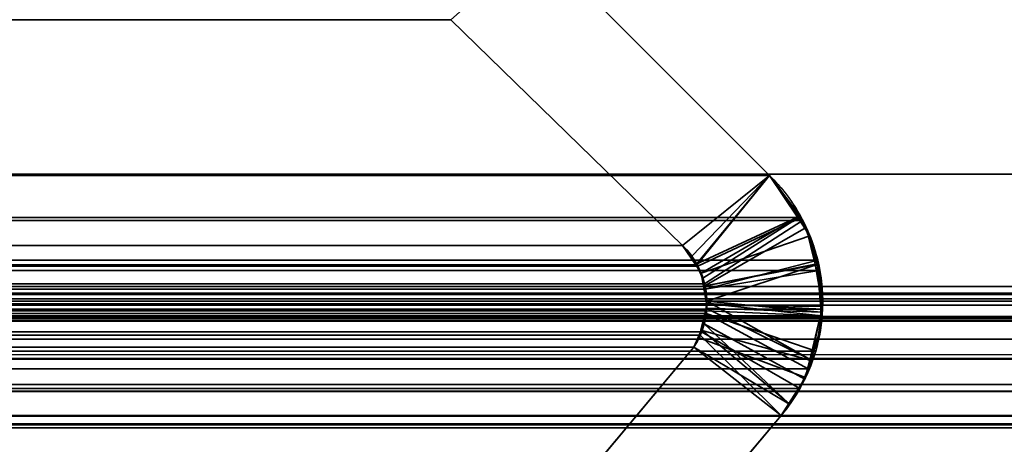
# Model space of a CAD drawing. Header units: millimetres. Extents: x -503 to 6703, y -110 to 193.
# Tile 823 of 1056: x 3395.41 to 3400.71, y 1.19 to 3.48. Entities that reach past the tile are written whole.
import ezdxf

# ---------------------------------------------------------------- set-up
doc = ezdxf.new("R2010")
doc.units = ezdxf.units.MM
doc.layers.add('151', color=7, linetype='Continuous', true_color=0xffffff)

# ---------------------------------------------------------------- blocks, each defined once
blk = doc.blocks.new('UG_SURFACE_003')
at = {"layer": '151', "color": 252, "linetype": 'Continuous', "lineweight": 35}
for points in [[(3602.5, -14, 2212.25), (3602.5, 174.4, 2212.25), (2397.5, 174.4, 2212.25), (2397.5, -14, 2212.25)], [(2547.4999, -14, 2062.2499), (2547.4999, 174.4, 2062.2499), (3452.5001, 174.4, 2062.2499), (3452.5001, -14, 2062.2499)]]:
    blk.add_3dface(points, dxfattribs=at)
blk = doc.blocks.new('UG_SURFACE_268')
at = {"layer": '151', "color": 252, "linetype": 'Continuous', "lineweight": 35}
for points in [[(2585.5, -25.92, 2021.75), (3414.5, -25.92, 2021.75), (3414.5, 14.42, 2021.75), (2585.5, 14.42, 2021.75)], [(2586.9999, -25.92, 2020.2501), (2586.9999, 14.42, 2020.2501), (3413.0001, 14.42, 2020.2501), (3413.0001, -25.92, 2020.2501)]]:
    blk.add_3dface(points, dxfattribs=at)
blk = doc.blocks.new('UG_SURFACE_297')
at = {"layer": '151', "color": 7, "linetype": 'Continuous', "lineweight": 35}
for points in [[(3412.1749, 2.6459, 2019.4249), (3412.1284, 5.9608, 2019.3784), (2587.8716, 5.9608, 2019.3784), (2587.8251, 2.6459, 2019.4249)], [(2588.7952, 2.0412, 2018.4548), (2588.8777, 4.9715, 2018.3723), (3411.1223, 4.9715, 2018.3723), (3411.2048, 2.0412, 2018.4548)], [(2601.8064, 3.8936, 2005.4436), (2600.5557, 2.6395, 2006.6943), (3399.4443, 2.6395, 2006.6943), (3398.1936, 3.8936, 2005.4436)], [(3398.977, 2.2621, 2006.227), (3397.7289, 3.4787, 2004.9789), (3398.1936, 3.8936, 2005.4436), (3399.4443, 2.6395, 2006.6943)], [(3397.7289, 3.4787, 2004.9789), (3398.977, 2.2621, 2006.227), (2601.023, 2.2621, 2006.227), (2602.2711, 3.4787, 2004.9789)], [(3412.1695, 1.0733, 2019.4194), (2587.8251, 2.6459, 2019.4249), (2587.739, 0.3115, 2019.511)], [(3412.1695, 1.0733, 2019.4194), (3412.1749, 2.6459, 2019.4249), (2587.8251, 2.6459, 2019.4249)], [(3399.6158, 2.4134, 2006.866), (3399.4443, 2.6395, 2006.6943), (2600.5557, 2.6395, 2006.6943), (2600.3842, 2.4134, 2006.866)], [(3399.4443, 2.6395, 2006.6943), (3399.0555, 2.1585, 2006.3055), (3398.977, 2.2621, 2006.227)], [(3399.0583, 2.1509, 2006.3083), (3399.0555, 2.1585, 2006.3055), (3399.4443, 2.6395, 2006.6943), (3399.6158, 2.4134, 2006.866)], [(3399.7049, 2.1819, 2006.9549), (3399.6224, 2.3963, 2006.8724), (2600.3776, 2.3963, 2006.8724), (2600.2951, 2.1819, 2006.9549)], [(2600.3776, 2.3963, 2006.8724), (3399.6224, 2.3963, 2006.8724), (3399.6158, 2.4134, 2006.866)], [(2600.3842, 2.4134, 2006.866), (2600.3776, 2.3963, 2006.8724), (3399.6158, 2.4134, 2006.866)], [(3399.6158, 2.4134, 2006.866), (3399.6224, 2.3963, 2006.8724), (3399.0955, 2.0554, 2006.3455), (3399.0583, 2.1509, 2006.3083)], [(3399.0989, 2.0269, 2006.3488), (3399.0955, 2.0554, 2006.3455), (3399.6224, 2.3963, 2006.8724), (3399.7049, 2.1819, 2006.9549)], [(2600.9424, 2.1487, 2006.3076), (2601.023, 2.2621, 2006.227), (3398.977, 2.2621, 2006.227)], [(3398.977, 2.2621, 2006.227), (3399.0555, 2.1585, 2006.3055), (2600.9424, 2.1487, 2006.3076)], [(2600.2951, 2.1819, 2006.9549), (2600.2896, 2.127, 2006.9604), (3399.7104, 2.127, 2006.9604)], [(2600.2951, 2.1819, 2006.9549), (3399.7104, 2.127, 2006.9604), (3399.7049, 2.1819, 2006.9549)], [(3399.7049, 2.1819, 2006.9549), (3399.7104, 2.127, 2006.9604), (3399.0989, 2.0269, 2006.3488)], [(3399.7307, 1.9194, 2006.9807), (2600.2896, 2.127, 2006.9604), (2600.2693, 1.9194, 2006.9807)], [(3399.7307, 1.9194, 2006.9807), (3399.7104, 2.127, 2006.9604), (2600.2896, 2.127, 2006.9604)], [(3399.0955, 2.0554, 2006.3455), (2600.9011, 2.0402, 2006.3488), (2600.9326, 2.1351, 2006.3174)], [(3399.0955, 2.0554, 2006.3455), (2600.9326, 2.1351, 2006.3174), (2600.9424, 2.1487, 2006.3076)], [(3399.0555, 2.1585, 2006.3055), (3399.0583, 2.1509, 2006.3083), (2600.9424, 2.1487, 2006.3076)], [(2600.9424, 2.1487, 2006.3076), (3399.0583, 2.1509, 2006.3083), (3399.0955, 2.0554, 2006.3455)], [(3399.7104, 2.127, 2006.9604), (3399.7307, 1.9194, 2006.9807), (3399.1082, 1.9483, 2006.3581), (3399.0989, 2.0269, 2006.3488)], [(2588.7952, 2.0412, 2018.4548), (3411.2048, 2.0412, 2018.4548), (3411.1884, 1.8784, 2018.4383), (2588.8116, 1.8784, 2018.4383)], [(2600.8921, 1.932, 2006.3579), (2600.8999, 2.0274, 2006.35), (3399.0989, 2.0269, 2006.3488)], [(2600.8961, 1.9107, 2006.3539), (2600.8921, 1.932, 2006.3579), (3399.0989, 2.0269, 2006.3488)], [(3399.0989, 2.0269, 2006.3488), (3399.1082, 1.9483, 2006.3581), (2600.8961, 1.9107, 2006.3539)], [(3399.0989, 2.0269, 2006.3488), (2600.8999, 2.0274, 2006.35), (2600.9011, 2.0402, 2006.3488)], [(3399.0955, 2.0554, 2006.3455), (3399.0989, 2.0269, 2006.3488), (2600.9011, 2.0402, 2006.3488)], [(2591.6266, 1.997, 2015.6233), (2589.7102, 1.295, 2017.5397), (3410.2898, 1.295, 2017.5397), (3408.3734, 1.997, 2015.6233)], [(2591.6266, 1.997, 2015.6233), (3408.3734, 1.997, 2015.6233), (3408.2932, 2.0043, 2015.5432)], [(2591.7068, 2.0043, 2015.5432), (2591.6266, 1.997, 2015.6233), (3408.2932, 2.0043, 2015.5432)], [(2591.7089, 2.0038, 2015.5411), (3408.2911, 2.0038, 2015.5411), (3408.1666, 1.974, 2015.4166), (2591.8334, 1.974, 2015.4166)], [(2591.8851, 1.9616, 2015.3649), (2591.8334, 1.974, 2015.4166), (3408.1666, 1.974, 2015.4166)], [(2591.8851, 1.9616, 2015.3649), (3408.1666, 1.974, 2015.4166), (3408.1149, 1.9616, 2015.3649)], [(3408.1149, 1.9616, 2015.3649), (2591.9125, 1.9409, 2015.3377), (2591.8851, 1.9616, 2015.3649)], [(3408.1149, 1.9616, 2015.3649), (3408.0875, 1.9409, 2015.3377), (2591.9125, 1.9409, 2015.3377)], [(2592.0064, 1.8695, 2015.2435), (2591.9125, 1.9409, 2015.3377), (3408.0875, 1.9409, 2015.3377)], [(2592.0064, 1.8695, 2015.2435), (3408.0875, 1.9409, 2015.3377), (3407.9936, 1.8695, 2015.2435)], [(2600.2693, 1.9194, 2006.9807), (2600.2753, 1.8819, 2006.9747), (3399.7247, 1.8819, 2006.9747), (3399.7307, 1.9194, 2006.9807)], [(3399.1082, 1.9483, 2006.3581), (3399.1058, 1.9097, 2006.3558), (2600.8961, 1.9107, 2006.3539)], [(2600.8961, 1.9107, 2006.3539), (3399.1048, 1.8959, 2006.3548), (3399.0796, 1.7957, 2006.3295)], [(2600.8961, 1.9107, 2006.3539), (3399.1058, 1.9097, 2006.3558), (3399.1048, 1.8959, 2006.3548)], [(2600.914, 1.8134, 2006.336), (2600.8961, 1.9107, 2006.3539), (3399.0796, 1.7957, 2006.3295)], [(3399.7247, 1.8819, 2006.9747), (3399.694, 1.6931, 2006.9439), (3399.1048, 1.8959, 2006.3548), (3399.1058, 1.9097, 2006.3558)], [(3399.1058, 1.9097, 2006.3558), (3399.1082, 1.9483, 2006.3581), (3399.7247, 1.8819, 2006.9747)], [(3399.1082, 1.9483, 2006.3581), (3399.7307, 1.9194, 2006.9807), (3399.7247, 1.8819, 2006.9747)], [(2588.8116, 1.8784, 2018.4383), (3411.1884, 1.8784, 2018.4383), (3411.1795, 1.8546, 2018.4295)], [(3411.1795, 1.8546, 2018.4295), (2588.8186, 1.8526, 2018.4314), (2588.8116, 1.8784, 2018.4383)], [(3407.9936, 1.8695, 2015.2435), (2592.0086, 1.8664, 2015.2414), (2592.0064, 1.8695, 2015.2435)], [(3407.9936, 1.8695, 2015.2435), (3407.9914, 1.8664, 2015.2414), (2592.0086, 1.8664, 2015.2414)], [(2592.0086, 1.8664, 2015.2414), (3407.9914, 1.8664, 2015.2414), (3407.9213, 1.7573, 2015.1713), (2592.0787, 1.7573, 2015.1713)], [(3399.694, 1.6931, 2006.9439), (2600.2753, 1.8819, 2006.9747), (2600.306, 1.6931, 2006.9439)], [(3399.694, 1.6931, 2006.9439), (3399.7247, 1.8819, 2006.9747), (2600.2753, 1.8819, 2006.9747)], [(3399.6537, 1.5973, 2006.9036), (3399.6089, 1.4909, 2006.8588), (3399.0796, 1.7957, 2006.3295), (3399.1048, 1.8959, 2006.3548)], [(3399.1048, 1.8959, 2006.3548), (3399.694, 1.6931, 2006.9439), (3399.6537, 1.5973, 2006.9036)], [(2588.8309, 1.8061, 2018.4193), (2588.8186, 1.8526, 2018.4314), (3411.1795, 1.8546, 2018.4295)], [(2588.8309, 1.8061, 2018.4193), (3411.1795, 1.8546, 2018.4295), (3411.1114, 1.6712, 2018.3613)], [(2588.8309, 1.8061, 2018.4193), (3411.1114, 1.6712, 2018.3613), (3411.0959, 1.6501, 2018.3458)], [(3411.0959, 1.6501, 2018.3458), (2588.9049, 1.6499, 2018.3451), (2588.8309, 1.8061, 2018.4193)], [(2600.914, 1.8134, 2006.336), (3399.0796, 1.7957, 2006.3295), (3399.0712, 1.7794, 2006.3212)], [(3399.0712, 1.7794, 2006.3212), (2600.93, 1.7807, 2006.32), (2600.914, 1.8134, 2006.336)], [(2592.0787, 1.7573, 2015.1713), (3407.9213, 1.7573, 2015.1713), (3407.2759, 1.0751, 2014.5259), (2592.7241, 1.0751, 2014.5259)], [(2600.93, 1.7807, 2006.32), (3399.0712, 1.7794, 2006.3212), (3399.0371, 1.7131, 2006.2871)], [(3399.0371, 1.7131, 2006.2871), (2600.9629, 1.7131, 2006.2871), (2600.93, 1.7807, 2006.32)], [(3399.5073, 1.345, 2006.7573), (3399.0371, 1.7131, 2006.2871), (3399.0712, 1.7794, 2006.3212)], [(3399.0712, 1.7794, 2006.3212), (3399.0796, 1.7957, 2006.3295), (3399.6089, 1.4909, 2006.8588), (3399.5073, 1.345, 2006.7573)], [(3399.0371, 1.7131, 2006.2871), (3398.4849, 1.0529, 2005.7349), (2601.5151, 1.0529, 2005.7349), (2600.9629, 1.7131, 2006.2871)], [(3398.4849, 1.0529, 2005.7349), (3399.0371, 1.7131, 2006.2871), (3399.5073, 1.345, 2006.7573), (3398.5689, 0.2303, 2005.8188)], [(2588.9049, 1.6499, 2018.3451), (3411.0959, 1.6501, 2018.3458), (3410.9931, 1.5104, 2018.2431)], [(2588.9184, 1.6214, 2018.3315), (2588.9049, 1.6499, 2018.3451), (3410.9931, 1.5104, 2018.2431)], [(2600.306, 1.6931, 2006.9439), (2600.3463, 1.5973, 2006.9036), (3399.6537, 1.5973, 2006.9036), (3399.694, 1.6931, 2006.9439)], [(2588.9184, 1.6214, 2018.3315), (3410.9931, 1.5104, 2018.2431), (3410.9428, 1.4751, 2018.1928)], [(3410.9428, 1.4751, 2018.1928), (2589.0565, 1.4694, 2018.1935), (2588.9184, 1.6214, 2018.3315)], [(3399.6537, 1.5973, 2006.9036), (2600.3463, 1.5973, 2006.9036), (2600.3911, 1.4909, 2006.8588)], [(3399.6089, 1.4909, 2006.8588), (3399.6537, 1.5973, 2006.9036), (2600.3911, 1.4909, 2006.8588)], [(2600.3911, 1.4909, 2006.8588), (2600.4927, 1.345, 2006.7573), (3399.5073, 1.345, 2006.7573), (3399.6089, 1.4909, 2006.8588)], [(2589.0789, 1.4448, 2018.1711), (2589.0565, 1.4694, 2018.1935), (3410.9428, 1.4751, 2018.1928)], [(2589.0789, 1.4448, 2018.1711), (3410.9428, 1.4751, 2018.1928), (3410.7571, 1.3446, 2018.007)], [(2589.0789, 1.4448, 2018.1711), (3410.7571, 1.3446, 2018.007), (3410.7485, 1.343, 2017.9987)], [(3410.7485, 1.343, 2017.9987), (2589.2541, 1.3557, 2017.9961), (2589.0789, 1.4448, 2018.1711)], [(2589.3538, 1.3048, 2017.8962), (2589.2541, 1.3557, 2017.9961), (3410.7485, 1.343, 2017.9987)], [(2589.4697, 1.3017, 2017.7803), (2589.3538, 1.3048, 2017.8962), (3410.7485, 1.343, 2017.9987)], [(3410.7485, 1.343, 2017.9987), (3410.5289, 1.3001, 2017.7791), (2589.4697, 1.3017, 2017.7803)], [(2600.4927, 1.345, 2006.7573), (2601.4311, 0.2303, 2005.8188), (3398.5689, 0.2303, 2005.8188), (3399.5073, 1.345, 2006.7573)], [(2589.4697, 1.3017, 2017.7803), (3410.5289, 1.3001, 2017.7791), (3410.4199, 1.2788, 2017.6699)], [(2589.7102, 1.295, 2017.5397), (2589.4697, 1.3017, 2017.7803), (3410.4199, 1.2788, 2017.6699)], [(3410.4199, 1.2788, 2017.6699), (3410.2898, 1.295, 2017.5397), (2589.7102, 1.295, 2017.5397)]]:
    blk.add_3dface(points, dxfattribs=at)
blk = doc.blocks.new('UG_SURFACE_298')
at = {"layer": '151', "color": 7, "linetype": 'Continuous', "lineweight": 35}
for points in [[(3398.1936, 3.8936, -7.75), (3399.4443, 2.6395, -7.75), (3398.977, 2.2621, -7.75), (3397.7289, 3.4787, -7.75)], [(3399.4443, 2.6395, 2006.6943), (3398.1936, 3.8936, 2005.4436), (3397.7289, 3.4787, 2004.9789), (3398.977, 2.2621, 2006.227)], [(3398.1936, 3.8936, 2005.4436), (3399.4443, 2.6395, 2006.6943), (3399.4443, 2.6395, -7.75), (3398.1936, 3.8936, -7.75)], [(3397.7289, 3.4787, -7.75), (3398.977, 2.2621, -7.75), (3398.977, 2.2621, 2006.227), (3397.7289, 3.4787, 2004.9789)], [(3399.0462, 2.1587, -7.75), (3398.977, 2.2621, -7.75), (3399.4443, 2.6395, -7.75), (3399.5957, 2.4137, -7.75)], [(3398.977, 2.2621, 2006.227), (3399.0266, 2.2044, 2006.2766), (3399.4443, 2.6395, 2006.6943)], [(3399.4443, 2.6395, 2006.6943), (3399.0266, 2.2044, 2006.2766), (3399.0493, 2.1596, 2006.2993)], [(3399.0493, 2.1596, 2006.2993), (3399.0867, 2.086, 2006.3367), (3399.6041, 2.4145, 2006.8541), (3399.4443, 2.6395, 2006.6943)], [(3399.5957, 2.4137, -7.75), (3399.4443, 2.6395, -7.75), (3399.4443, 2.6395, 2006.6943)], [(3399.4443, 2.6395, 2006.6943), (3399.6041, 2.4145, 2006.8541), (3399.5957, 2.4137, -7.75)], [(3399.5957, 2.4137, -7.75), (3399.0769, 2.1129, -7.75), (3399.0462, 2.1587, -7.75)], [(3399.5957, 2.4137, -7.75), (3399.663, 2.3136, -7.75), (3399.0769, 2.1129, -7.75)], [(3399.6429, 2.3595, 2006.8929), (3399.6041, 2.4145, 2006.8541), (3399.0867, 2.086, 2006.3367), (3399.0941, 2.0424, 2006.3441)], [(3399.663, 2.3136, -7.75), (3399.5957, 2.4137, -7.75), (3399.6041, 2.4145, 2006.8541)], [(3399.6041, 2.4145, 2006.8541), (3399.6429, 2.3595, 2006.8929), (3399.663, 2.3136, -7.75)], [(3399.0941, 2.0424, 2006.3441), (3399.7016, 2.1593, 2006.9516), (3399.6429, 2.3595, 2006.8929)], [(3399.6904, 2.1604, -7.75), (3399.663, 2.3136, -7.75), (3399.6429, 2.3595, 2006.8929)], [(3399.6429, 2.3595, 2006.8929), (3399.7016, 2.1593, 2006.9516), (3399.6904, 2.1604, -7.75)], [(3399.0896, 2.0422, -7.75), (3399.0769, 2.1129, -7.75), (3399.663, 2.3136, -7.75), (3399.6904, 2.1604, -7.75)], [(3399.0462, 2.1587, -7.75), (3399.0266, 2.2044, 2006.2766), (3398.977, 2.2621, 2006.227)], [(3398.977, 2.2621, 2006.227), (3398.977, 2.2621, -7.75), (3399.0462, 2.1587, -7.75)], [(3399.0462, 2.1587, -7.75), (3399.0493, 2.1596, 2006.2993), (3399.0266, 2.2044, 2006.2766)], [(3399.0493, 2.1596, 2006.2993), (3399.0462, 2.1587, -7.75), (3399.0769, 2.1129, -7.75)], [(3399.0769, 2.1129, -7.75), (3399.0867, 2.086, 2006.3367), (3399.0493, 2.1596, 2006.2993)], [(3399.6904, 2.1604, -7.75), (3399.7312, 1.9331, -7.75), (3399.1082, 1.9401, -7.75), (3399.0896, 2.0422, -7.75)], [(3399.0941, 2.0424, 2006.3441), (3399.1082, 1.9615, 2006.3581), (3399.7016, 2.1593, 2006.9516)], [(3399.1082, 1.9615, 2006.3581), (3399.7211, 1.902, 2006.9711), (3399.7228, 2.0869, 2006.9728), (3399.7016, 2.1593, 2006.9516)], [(3399.7312, 1.9331, -7.75), (3399.6904, 2.1604, -7.75), (3399.7016, 2.1593, 2006.9516)], [(3399.724, 1.9032, -7.75), (3399.7312, 1.9331, -7.75), (3399.7016, 2.1593, 2006.9516)], [(3399.7016, 2.1593, 2006.9516), (3399.7228, 2.0869, 2006.9728), (3399.724, 1.9032, -7.75)], [(3399.0867, 2.086, 2006.3367), (3399.0769, 2.1129, -7.75), (3399.0896, 2.0422, -7.75)], [(3399.0896, 2.0422, -7.75), (3399.0941, 2.0424, 2006.3441), (3399.0867, 2.086, 2006.3367)], [(3399.7228, 2.0869, 2006.9728), (3399.7211, 1.902, 2006.9711), (3399.724, 1.9032, -7.75)], [(3399.0941, 2.0424, 2006.3441), (3399.0896, 2.0422, -7.75), (3399.1082, 1.9401, -7.75)], [(3399.1082, 1.9401, -7.75), (3399.1082, 1.9615, 2006.3581), (3399.0941, 2.0424, 2006.3441)], [(3399.1044, 1.9246, -7.75), (3399.076, 1.8059, -7.75), (3399.0793, 1.8073, 2006.3293)], [(3399.076, 1.8059, -7.75), (3399.1044, 1.9246, -7.75), (3399.724, 1.9032, -7.75), (3399.662, 1.644, -7.75)], [(3399.0793, 1.8073, 2006.3293), (3399.0939, 1.8397, 2006.3438), (3399.1044, 1.9246, -7.75)], [(3399.0939, 1.8397, 2006.3438), (3399.1039, 1.9247, 2006.3539), (3399.1044, 1.9246, -7.75)], [(3399.1039, 1.9247, 2006.3539), (3399.0939, 1.8397, 2006.3438), (3399.6358, 1.542, 2006.8858), (3399.6682, 1.6459, 2006.9182)], [(3399.1082, 1.9401, -7.75), (3399.1039, 1.9247, 2006.3539), (3399.1082, 1.9615, 2006.3581)], [(3399.6682, 1.6459, 2006.9182), (3399.1082, 1.9615, 2006.3581), (3399.1039, 1.9247, 2006.3539)], [(3399.1082, 1.9401, -7.75), (3399.1044, 1.9246, -7.75), (3399.1039, 1.9247, 2006.3539)], [(3399.1044, 1.9246, -7.75), (3399.1082, 1.9401, -7.75), (3399.7312, 1.9331, -7.75), (3399.724, 1.9032, -7.75)], [(3399.6682, 1.6459, 2006.9182), (3399.7202, 1.8123, 2006.9704), (3399.7211, 1.902, 2006.9711), (3399.1082, 1.9615, 2006.3581)], [(3399.6682, 1.6459, 2006.9182), (3399.662, 1.644, -7.75), (3399.724, 1.9032, -7.75)], [(3399.724, 1.9032, -7.75), (3399.7202, 1.8123, 2006.9704), (3399.6682, 1.6459, 2006.9182)], [(3399.724, 1.9032, -7.75), (3399.7211, 1.902, 2006.9711), (3399.7202, 1.8123, 2006.9704)], [(3399.0371, 1.7131, 2006.2871), (3399.0793, 1.8073, 2006.3293), (3399.066, 1.7643, -7.75)], [(3399.0793, 1.8073, 2006.3293), (3399.0371, 1.7131, 2006.2871), (3399.5073, 1.345, 2006.7573), (3399.55, 1.4105, 2006.7999)], [(3399.0793, 1.8073, 2006.3293), (3399.076, 1.8059, -7.75), (3399.066, 1.7643, -7.75)], [(3399.662, 1.644, -7.75), (3399.6398, 1.5504, -7.75), (3399.066, 1.7643, -7.75), (3399.076, 1.8059, -7.75)], [(3399.55, 1.4105, 2006.7999), (3399.0939, 1.8397, 2006.3438), (3399.0793, 1.8073, 2006.3293)], [(3399.55, 1.4105, 2006.7999), (3399.6358, 1.542, 2006.8858), (3399.0939, 1.8397, 2006.3438)], [(3399.066, 1.7643, -7.75), (3399.0371, 1.7131, -7.75), (3399.0371, 1.7131, 2006.2871)], [(3399.0371, 1.7131, -7.75), (3399.066, 1.7643, -7.75), (3399.6398, 1.5504, -7.75), (3399.5485, 1.4088, -7.75)], [(3399.0371, 1.7131, -7.75), (3398.4849, 1.0529, -7.75), (3398.4849, 1.0529, 2005.7349), (3399.0371, 1.7131, 2006.2871)], [(3398.4849, 1.0529, -7.75), (3399.0371, 1.7131, -7.75), (3399.5073, 1.345, -7.75), (3398.5689, 0.2303, -7.75)], [(3398.5689, 0.2303, 2005.8188), (3399.5073, 1.345, 2006.7573), (3399.0371, 1.7131, 2006.2871), (3398.4849, 1.0529, 2005.7349)], [(3399.5485, 1.4088, -7.75), (3399.5073, 1.345, -7.75), (3399.0371, 1.7131, -7.75)], [(3399.662, 1.644, -7.75), (3399.6682, 1.6459, 2006.9182), (3399.6358, 1.542, 2006.8858)], [(3399.6358, 1.542, 2006.8858), (3399.6398, 1.5504, -7.75), (3399.662, 1.644, -7.75)], [(3399.55, 1.4105, 2006.7999), (3399.5485, 1.4088, -7.75), (3399.6398, 1.5504, -7.75)], [(3399.6398, 1.5504, -7.75), (3399.6358, 1.542, 2006.8858), (3399.55, 1.4105, 2006.7999)], [(3399.5485, 1.4088, -7.75), (3399.55, 1.4105, 2006.7999), (3399.5073, 1.345, 2006.7573)], [(3399.5073, 1.345, 2006.7573), (3399.5073, 1.345, -7.75), (3399.5485, 1.4088, -7.75)], [(3399.5073, 1.345, 2006.7573), (3398.5689, 0.2303, 2005.8188), (3398.5689, 0.2303, -7.75), (3399.5073, 1.345, -7.75)]]:
    blk.add_3dface(points, dxfattribs=at)

msp = doc.modelspace()

# ---------------------------------------------------------------- linework, layer by layer
at = {"layer": '151', "color": 252, "linetype": 'Continuous', "lineweight": -3, "true_color": 0x939598}
for p, q in [((3398.1937, 3.8936, -7.75), (3399.4443, 2.6395, -7.75)), ((3399.4443, 2.6395, 2006.6943), (3398.1937, 3.8936, 2005.4437)), ((3399.4443, 2.6395, 2006.6943), (3398.1937, 3.8936, 2005.4437)), ((3398.977, 2.2621, 2006.227), (3397.7289, 3.4787, 2004.9789)), ((3398.977, 2.2621, 2006.227), (3397.7289, 3.4787, 2004.9789)), ((3397.7289, 3.4787, -7.75), (3398.977, 2.2621, -7.75)), ((3412.175, 2.6459, 2019.425), (2587.825, 2.6459, 2019.425)), ((2600.5557, 2.6395, 2006.6943), (3399.4443, 2.6395, 2006.6943)), ((3399.4443, 2.6395, 2006.6943), (3399.4443, 2.6395, -7.75)), ((3398.977, 2.2621, 2006.227), (2601.023, 2.2621, 2006.227)), ((3398.977, 2.2621, -7.75), (3398.977, 2.2621, 2006.227)), ((2588.7951, 2.0412, 2018.4549), (3411.2049, 2.0412, 2018.4549)), ((2591.6266, 1.997, 2015.6234), (3408.3734, 1.997, 2015.6234)), ((2588.8117, 1.8784, 2018.4383), (3411.1883, 1.8784, 2018.4383)), ((2592.0786, 1.7573, 2015.1714), (3407.9214, 1.7573, 2015.1714)), ((3399.0372, 1.7131, 2006.2872), (2600.9628, 1.7131, 2006.2872)), ((3399.0372, 1.7131, 2006.2872), (3398.485, 1.0529, 2005.735)), ((3399.0372, 1.7131, -7.75), (3398.485, 1.0529, -7.75)), ((3399.0372, 1.7131, 2006.2872), (3398.485, 1.0529, 2005.735)), ((3399.0372, 1.7131, -7.75), (3399.0372, 1.7131, 2006.2872)), ((2600.4927, 1.345, 2006.7573), (3399.5073, 1.345, 2006.7573)), ((3399.5073, 1.345, 2006.7573), (3398.5689, 0.2303, 2005.8189)), ((3399.5073, 1.345, 2006.7573), (3398.5689, 0.2303, 2005.8189)), ((3399.5073, 1.345, -7.75), (3398.5689, 0.2303, -7.75)), ((3399.5073, 1.345, 2006.7573), (3399.5073, 1.345, -7.75)), ((2589.7101, 1.295, 2017.5399), (3410.2899, 1.295, 2017.5399))]:
    msp.add_line(p, q, dxfattribs=at)
for points, knots in [([(3399.4443, 2.6395, 2006.6943), (3399.5087, 2.5767, 2006.7587), (3399.5682, 2.501, 2006.8182), (3399.6538, 2.3438, 2006.9038), (3399.6849, 2.2651, 2006.9349), (3399.7251, 2.0983, 2006.9751), (3399.7343, 2.0076, 2006.9843), (3399.7276, 1.8421, 2006.9776), (3399.7147, 1.7647, 2006.9647), (3399.6729, 1.6205, 2006.9229), (3399.6435, 1.5522, 2006.8935), (3399.5787, 1.4376, 2006.8287), (3399.5443, 1.3888, 2006.7943), (3399.5073, 1.345, 2006.7573)], [0, 0, 0, 0, 0.216801, 0.216801, 0.388943, 0.388943, 0.56272, 0.56272, 0.714161, 0.714161, 0.867331, 0.867331, 1, 1, 1, 1]), ([(3398.977, 2.2621, 2006.227), (3399.0065, 2.2334, 2006.2565), (3399.0337, 2.1986, 2006.2837), (3399.0641, 2.1427, 2006.3141), (3399.0719, 2.126, 2006.3219), (3399.0853, 2.0915, 2006.3353), (3399.0909, 2.0737, 2006.3409), (3399.1039, 2.0212, 2006.3539), (3399.1084, 1.9845, 2006.3584), (3399.1081, 1.9308, 2006.3581), (3399.107, 1.9132, 2006.357), (3399.1003, 1.861, 2006.3503), (3399.0915, 1.8269, 2006.3415), (3399.0681, 1.7658, 2006.3181), (3399.0536, 1.738, 2006.3036), (3399.0372, 1.7131, 2006.2872)], [0, 0, 0, 0, 0.238349, 0.238349, 0.331151, 0.331151, 0.421599, 0.421599, 0.592102, 0.592102, 0.673842, 0.673842, 0.840562, 0.840562, 1, 1, 1, 1])]:
    msp.add_open_spline(points, degree=3, knots=knots, dxfattribs=at)
for points in [[(3399.4443, 2.6395, 2006.6943), (3399.8015, 2.2915, 2007.0515), (3399.8291, 1.7265, 2007.0791), (3399.5073, 1.345, 2006.7573)], [(3399.4443, 2.6395, -7.75), (3399.8015, 2.2915, -7.75), (3399.8291, 1.7265, -7.75), (3399.5073, 1.345, -7.75)], [(3399.0372, 1.7131, 2006.2872), (3399.1512, 1.8869, 2006.4012), (3399.1257, 2.117, 2006.3757), (3398.977, 2.2621, 2006.227)], [(3398.977, 2.2621, -7.75), (3399.1257, 2.117, -7.75), (3399.1512, 1.8869, -7.75), (3399.0372, 1.7131, -7.75)]]:
    msp.add_open_spline(points, degree=3, dxfattribs=at)

# ---------------------------------------------------------------- block references
for name in ['UG_SURFACE_003', 'UG_SURFACE_268', 'UG_SURFACE_297', 'UG_SURFACE_298']:
    msp.add_blockref(name, (0, 0), dxfattribs=at)

doc.saveas('drawing.dxf')
